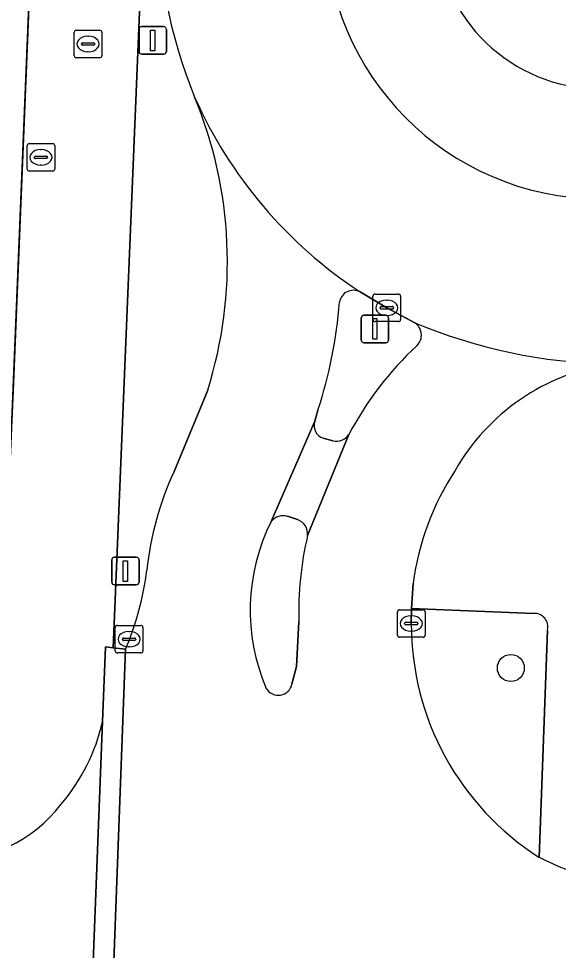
# Model space of a CAD drawing. Extents: x 160888 to 161385, y 386490 to 386908.
# Drawn here: x 161265.41 to 161284.97, y 386672.18 to 386705.95 of the extents above; entities that cross this region are included whole.
import ezdxf

# ---------------------------------------------------------------- set-up
doc = ezdxf.new("R2010")
doc.units = 0
for name, color, linetype in [('IMGEO_Boom', 7, 'Continuous'), ('IMGEO_Brandkraan', 7, 'Continuous'), ('IMGEO_Groenvoorziening', 7, 'Continuous'), ('IMGEO_Kolk', 7, 'Continuous'), ('IMGEO_Lichtmast', 7, 'Continuous'), ('IMGEO_Pand_overbouw', 7, 'Continuous'), ('IMGEO_Rijbaan_lokaal_gesloten', 7, 'Continuous'), ('IMGEO_Rioolput', 7, 'Continuous'), ('IMGEO_Verkeerseiland_open', 7, 'Continuous'), ('IMGEO_Voetgangersgebied_open', 7, 'Continuous'), ('IMGEO_Voetpad_open', 7, 'Continuous')]:
    doc.layers.add(name, color=color, linetype=linetype)

msp = doc.modelspace()

# ---------------------------------------------------------------- linework, layer by layer
at = {"layer": 'IMGEO_Boom'}
msp.add_circle((161283.244, 386682.412), 0.489, dxfattribs=at)
at = {"layer": 'IMGEO_Brandkraan'}
for p, q in [((161265.714, 386700.493), (161265.714, 386701.345)), ((161265.789, 386701.419), (161266.641, 386701.419)), ((161266.202, 386701.199), (161266.227, 386701.199)), ((161266.715, 386701.345), (161266.715, 386700.493)), ((161265.973, 386700.913), (161265.973, 386700.925)), ((161266.411, 386700.876), (161266.013, 386700.876)), ((161266.016, 386700.962), (161266.414, 386700.962)), ((161266.457, 386700.925), (161266.457, 386700.913)), ((161266.225, 386700.639), (161266.2, 386700.639)), ((161266.641, 386700.419), (161265.789, 386700.419))]:
    msp.add_line(p, q, dxfattribs=at)
for points in [[(161265.714, 386700.493), (161265.714, 386701.345)], [(161265.789, 386701.419), (161266.641, 386701.419)], [(161266.715, 386701.345), (161266.715, 386700.493)], [(161266.641, 386700.419), (161265.789, 386700.419)]]:
    msp.add_lwpolyline(points, dxfattribs=at)
for centre, radius, start, end in [((161265.791, 386701.343), 0.0765, 91.552, 178.448), ((161265.791, 386701.343), 0.0765, 91.552, 178.448), ((161266.639, 386701.343), 0.0765, 1.552, 88.448), ((161266.639, 386701.343), 0.0765, 1.552, 88.448), ((161266.013, 386700.922), 0.0403, 85.8775, 175.7526), ((161266.01, 386700.912), 0.0366, 178.938, 274.7102), ((161266.414, 386700.919), 0.043, 264.8664, 352.4533), ((161266.418, 386700.924), 0.0386, 1.7309, 96.639), ((161265.791, 386700.495), 0.0765, 181.552, 268.448), ((161265.791, 386700.495), 0.0765, 181.552, 268.448), ((161266.639, 386700.495), 0.0765, 271.552, 358.448), ((161266.639, 386700.495), 0.0765, 271.552, 358.448)]:
    msp.add_arc(centre, radius, start, end, dxfattribs=at)
for centre, major_axis, ratio, start_param, end_param in [((161266.201, 386700.919), (-0.387, 0.002), 0.722429, 4.712389, 7.853982), ((161266.226, 386700.919), (-0.39, 0.002), 0.717154, 1.570796, 4.712389)]:
    msp.add_ellipse(centre, major_axis=major_axis, ratio=ratio, start_param=start_param, end_param=end_param, dxfattribs=at)
at = {"layer": 'IMGEO_Groenvoorziening'}
for points in [[(161284.071, 386684.39), (161279.645, 386684.563), (161279.636, 386684.025)], [(161284.275, 386675.55), (161284.575, 386683.789)]]:
    msp.add_lwpolyline(points, dxfattribs=at)
for centre, radius, start, end in [((161286.506, 386709.393), 5.999, 182.7402, 356.3606), ((161284.094, 386683.898), 0.493, 347.2392, 92.7274), ((161289.654, 386684.001), 10.018, 179.8652, 237.5251)]:
    msp.add_arc(centre, radius, start, end, dxfattribs=at)
at = {"layer": 'IMGEO_Kolk'}
for p, q in [((161278.247, 386695.039), (161278.247, 386695.891)), ((161278.322, 386695.965), (161279.174, 386695.965)), ((161278.735, 386695.745), (161278.76, 386695.745)), ((161279.248, 386695.891), (161279.248, 386695.039)), ((161278.506, 386695.459), (161278.506, 386695.471)), ((161278.944, 386695.422), (161278.546, 386695.422)), ((161278.549, 386695.508), (161278.947, 386695.508)), ((161278.99, 386695.471), (161278.99, 386695.459)), ((161278.758, 386695.185), (161278.733, 386695.185)), ((161279.174, 386694.965), (161278.322, 386694.965)), ((161279.136, 386683.599), (161279.136, 386684.451)), ((161279.211, 386684.525), (161280.063, 386684.525)), ((161279.624, 386684.305), (161279.649, 386684.305)), ((161280.137, 386684.451), (161280.137, 386683.599)), ((161268.908, 386683.03), (161268.908, 386683.882)), ((161268.983, 386683.956), (161269.835, 386683.956)), ((161269.909, 386683.882), (161269.909, 386683.03)), ((161279.395, 386684.019), (161279.395, 386684.031)), ((161279.833, 386683.982), (161279.435, 386683.982)), ((161279.438, 386684.068), (161279.836, 386684.068)), ((161279.879, 386684.031), (161279.879, 386684.019)), ((161269.396, 386683.736), (161269.421, 386683.736)), ((161279.647, 386683.745), (161279.622, 386683.745)), ((161269.167, 386683.45), (161269.167, 386683.462)), ((161269.605, 386683.413), (161269.207, 386683.413)), ((161269.21, 386683.499), (161269.608, 386683.499)), ((161269.651, 386683.462), (161269.651, 386683.45)), ((161280.063, 386683.525), (161279.211, 386683.525)), ((161269.835, 386682.956), (161268.983, 386682.956)), ((161269.419, 386683.176), (161269.394, 386683.176))]:
    msp.add_line(p, q, dxfattribs=at)
for points in [[(161278.247, 386695.039), (161278.247, 386695.891)], [(161278.322, 386695.965), (161279.174, 386695.965)], [(161279.248, 386695.891), (161279.248, 386695.039)], [(161279.174, 386694.965), (161278.322, 386694.965)], [(161279.136, 386683.599), (161279.136, 386684.451)], [(161279.211, 386684.525), (161280.063, 386684.525)], [(161280.137, 386684.451), (161280.137, 386683.599)], [(161268.908, 386683.03), (161268.908, 386683.882)], [(161268.983, 386683.956), (161269.835, 386683.956)], [(161269.909, 386683.882), (161269.909, 386683.03)], [(161280.063, 386683.525), (161279.211, 386683.525)], [(161269.835, 386682.956), (161268.983, 386682.956)]]:
    msp.add_lwpolyline(points, dxfattribs=at)
for centre, radius, start, end in [((161278.324, 386695.889), 0.0765, 91.552, 178.448), ((161278.324, 386695.889), 0.0765, 91.552, 178.448), ((161279.172, 386695.889), 0.0765, 1.552, 88.448), ((161279.172, 386695.889), 0.0765, 1.552, 88.448), ((161278.546, 386695.468), 0.0403, 85.8775, 175.7526), ((161278.543, 386695.458), 0.0366, 178.938, 274.7102), ((161278.947, 386695.465), 0.043, 264.8664, 352.4533), ((161278.951, 386695.47), 0.0386, 1.7309, 96.639), ((161278.324, 386695.041), 0.0765, 181.552, 268.448), ((161278.324, 386695.041), 0.0765, 181.552, 268.448), ((161279.172, 386695.041), 0.0765, 271.552, 358.448), ((161279.172, 386695.041), 0.0765, 271.552, 358.448), ((161279.213, 386684.449), 0.0765, 91.552, 178.448), ((161279.213, 386684.449), 0.0765, 91.552, 178.448), ((161280.061, 386684.449), 0.0765, 1.552, 88.448), ((161280.061, 386684.449), 0.0765, 1.552, 88.448), ((161268.985, 386683.88), 0.0765, 91.552, 178.448), ((161268.985, 386683.88), 0.0765, 91.552, 178.448), ((161269.833, 386683.88), 0.0765, 1.552, 88.448), ((161269.833, 386683.88), 0.0765, 1.552, 88.448), ((161279.435, 386684.028), 0.0403, 85.8775, 175.7526), ((161279.432, 386684.018), 0.0366, 178.938, 274.7102), ((161279.836, 386684.025), 0.043, 264.8664, 352.4533), ((161279.84, 386684.03), 0.0386, 1.7309, 96.639), ((161279.213, 386683.601), 0.0765, 181.552, 268.448), ((161279.213, 386683.601), 0.0765, 181.552, 268.448), ((161280.061, 386683.601), 0.0765, 271.552, 358.448), ((161280.061, 386683.601), 0.0765, 271.552, 358.448), ((161269.207, 386683.459), 0.0403, 85.8775, 175.7526), ((161269.204, 386683.449), 0.0366, 178.938, 274.7102), ((161269.608, 386683.456), 0.043, 264.8664, 352.4533), ((161269.612, 386683.461), 0.0386, 1.7309, 96.639), ((161268.985, 386683.032), 0.0765, 181.552, 268.448), ((161268.985, 386683.032), 0.0765, 181.552, 268.448), ((161269.833, 386683.032), 0.0765, 271.552, 358.448), ((161269.833, 386683.032), 0.0765, 271.552, 358.448)]:
    msp.add_arc(centre, radius, start, end, dxfattribs=at)
for centre, major_axis, ratio, start_param, end_param in [((161278.734, 386695.465), (-0.387, 0.002), 0.722429, 4.712389, 7.853982), ((161278.759, 386695.465), (-0.39, 0.002), 0.717154, 1.570796, 4.712389), ((161279.623, 386684.025), (-0.387, 0.002), 0.722429, 4.712389, 7.853982), ((161279.648, 386684.025), (-0.39, 0.002), 0.717154, 1.570796, 4.712389), ((161269.395, 386683.456), (-0.387, 0.002), 0.722429, 4.712389, 7.853982), ((161269.42, 386683.456), (-0.39, 0.002), 0.717154, 1.570796, 4.712389)]:
    msp.add_ellipse(centre, major_axis=major_axis, ratio=ratio, start_param=start_param, end_param=end_param, dxfattribs=at)
at = {"layer": 'IMGEO_Lichtmast'}
for p, q in [((161269.77, 386704.757), (161269.77, 386705.557)), ((161269.77, 386705.557), (161269.77, 386704.757)), ((161269.87, 386705.657), (161270.66, 386705.657)), ((161270.66, 386705.657), (161269.87, 386705.657)), ((161270.76, 386705.557), (161270.76, 386704.757)), ((161270.76, 386704.757), (161270.76, 386705.557)), ((161270.66, 386704.657), (161269.87, 386704.657)), ((161269.87, 386704.657), (161270.66, 386704.657)), ((161277.821, 386694.298), (161277.821, 386695.098)), ((161277.821, 386695.098), (161277.821, 386694.298)), ((161277.921, 386695.198), (161278.711, 386695.198)), ((161278.711, 386695.198), (161277.921, 386695.198)), ((161278.811, 386695.098), (161278.811, 386694.298)), ((161278.811, 386694.298), (161278.811, 386695.098)), ((161278.711, 386694.198), (161277.921, 386694.198)), ((161277.921, 386694.198), (161278.711, 386694.198)), ((161268.778, 386685.526), (161268.778, 386686.326)), ((161268.778, 386686.326), (161268.778, 386685.526)), ((161268.878, 386686.426), (161269.668, 386686.426)), ((161269.668, 386686.426), (161268.878, 386686.426)), ((161269.768, 386686.326), (161269.768, 386685.526)), ((161269.768, 386685.526), (161269.768, 386686.326)), ((161269.668, 386685.426), (161268.878, 386685.426)), ((161268.878, 386685.426), (161269.668, 386685.426))]:
    msp.add_line(p, q, dxfattribs=at)
for points in [[(161270.19, 386705.532), (161270.34, 386705.532), (161270.34, 386704.782), (161270.19, 386704.782), (161270.19, 386705.532)], [(161278.241, 386695.073), (161278.391, 386695.073), (161278.391, 386694.323), (161278.241, 386694.323), (161278.241, 386695.073)], [(161269.198, 386686.301), (161269.348, 386686.301), (161269.348, 386685.551), (161269.198, 386685.551), (161269.198, 386686.301)]]:
    msp.add_lwpolyline(points, dxfattribs=at)
for centre, start, end in [((161269.87, 386705.557), 90, 180), ((161269.87, 386705.557), 90, 180), ((161270.66, 386705.557), 0, 90), ((161270.66, 386705.557), 360, 90), ((161269.87, 386704.757), 180, 270), ((161269.87, 386704.757), 180, 270), ((161270.66, 386704.757), 270, 0), ((161270.66, 386704.757), 270, 0), ((161277.921, 386695.098), 90, 180), ((161277.921, 386695.098), 90, 180), ((161278.711, 386695.098), 0, 90), ((161278.711, 386695.098), 360, 90), ((161277.921, 386694.298), 180, 270), ((161277.921, 386694.298), 180, 270), ((161278.711, 386694.298), 270, 0), ((161278.711, 386694.298), 270, 0), ((161268.878, 386686.326), 90, 180), ((161268.878, 386686.326), 90, 180), ((161269.668, 386686.326), 0, 90), ((161269.668, 386686.326), 360, 90), ((161268.878, 386685.526), 180, 270), ((161268.878, 386685.526), 180, 270), ((161269.668, 386685.526), 270, 0), ((161269.668, 386685.526), 270, 0)]:
    msp.add_arc(centre, 0.1, start, end, dxfattribs=at)
at = {"layer": 'IMGEO_Pand_overbouw'}
msp.add_lwpolyline([(161267.088, 386738.621), (161245.413, 386739.487), (161243.237, 386686.658), (161264.93, 386685.782)], close=True, dxfattribs=at)
at = {"layer": 'IMGEO_Rijbaan_lokaal_gesloten'}
for points in [[(161277.778, 386696.045), (161278.749, 386695.466), (161279.764, 386694.921)], [(161272.257, 386692.482), (161271.041, 386689.537)], [(161274.558, 386687.726), (161276.141, 386691.358), (161276.252, 386691.756)], [(161277.377, 386690.874), (161275.877, 386687.215)], [(161279.636, 386684.025), (161279.645, 386684.563), (161279.707, 386685.48)], [(161275.565, 386684.086), (161275.481, 386682.47), (161275.312, 386681.832)], [(161269.282, 386683.091), (161268.764, 386669.193), (161276.234, 386668.92), (161287.952, 386668.463), (161288.291, 386674.456)]]:
    msp.add_lwpolyline(points, dxfattribs=at)
for centre, radius, start, end in [((161287.677, 386709.663), 17.195, 178.3418, 202.4506), ((161286.513, 386709.406), 9.993, 177.5602, 355.8648), ((161286.78, 386709.768), 16.412, 203.9822, 236.7355), ((161286.78, 386709.768), 16.412, 203.9822, 236.7355), ((161257.441, 386697.141), 15.531, 342.5431, 22.5489), ((161277.544, 386695.578), 0.522, 63.4288, 169.6399), ((161260.376, 386696.95), 16.704, 341.8849, 355.6134), ((161287.221, 386712.775), 19.348, 247.3306, 268.8684), ((161287.221, 386712.775), 19.348, 247.3306, 268.8684), ((161279.464, 386694.475), 0.538, 315.5777, 56.0778), ((161287.929, 386685.345), 11.913, 132.7158, 152.3482), ((161288.026, 386685.691), 7.829, 98.7237, 150.2942), ((161281.111, 386684.834), 11.114, 154.9678, 174.1971), ((161289.346, 386684.228), 9.72, 146.6575, 172.6023), ((161280.97, 386684.511), 7.173, 153.3666, 203.3024), ((161287.549, 386684.471), 11.99, 166.7707, 181.8407), ((161258.863, 386687.434), 11.288, 337.3719, 352.4868), ((161289.654, 386684.001), 10.018, 179.8652, 237.5251), ((161274.817, 386681.928), 0.504, 210.3812, 349.0227), ((161288.853, 386684.438), 9.997, 242.7466, 266.777)]:
    msp.add_arc(centre, radius, start, end, dxfattribs=at)
at = {"layer": 'IMGEO_Rioolput'}
for p, q in [((161267.495, 386705.527), (161268.347, 386705.527)), ((161267.42, 386704.601), (161267.42, 386705.453)), ((161267.908, 386705.307), (161267.933, 386705.307)), ((161268.421, 386705.453), (161268.421, 386704.601)), ((161267.679, 386705.021), (161267.679, 386705.033)), ((161268.117, 386704.984), (161267.719, 386704.984)), ((161267.722, 386705.07), (161268.12, 386705.07)), ((161268.163, 386705.033), (161268.163, 386705.021)), ((161268.347, 386704.527), (161267.495, 386704.527)), ((161267.931, 386704.747), (161267.906, 386704.747))]:
    msp.add_line(p, q, dxfattribs=at)
for points in [[(161267.495, 386705.527), (161268.347, 386705.527)], [(161267.42, 386704.601), (161267.42, 386705.453)], [(161268.421, 386705.453), (161268.421, 386704.601)], [(161268.347, 386704.527), (161267.495, 386704.527)]]:
    msp.add_lwpolyline(points, dxfattribs=at)
for centre, radius, start, end in [((161267.497, 386705.451), 0.0765, 91.552, 178.448), ((161267.497, 386705.451), 0.0765, 91.552, 178.448), ((161268.345, 386705.451), 0.0765, 1.552, 88.448), ((161268.345, 386705.451), 0.0765, 1.552, 88.448), ((161267.719, 386705.03), 0.0403, 85.8775, 175.7526), ((161267.716, 386705.02), 0.0366, 178.938, 274.7102), ((161268.12, 386705.027), 0.043, 264.8664, 352.4533), ((161268.124, 386705.032), 0.0386, 1.7309, 96.639), ((161267.497, 386704.603), 0.0765, 181.552, 268.448), ((161267.497, 386704.603), 0.0765, 181.552, 268.448), ((161268.345, 386704.603), 0.0765, 271.552, 358.448), ((161268.345, 386704.603), 0.0765, 271.552, 358.448)]:
    msp.add_arc(centre, radius, start, end, dxfattribs=at)
for centre, major_axis, ratio, start_param, end_param in [((161267.907, 386705.027), (-0.387, 0.002), 0.722429, 4.712389, 7.853982), ((161267.932, 386705.027), (-0.39, 0.002), 0.717154, 1.570796, 4.712389)]:
    msp.add_ellipse(centre, major_axis=major_axis, ratio=ratio, start_param=start_param, end_param=end_param, dxfattribs=at)
at = {"layer": 'IMGEO_Verkeerseiland_open'}
for points in [[(161279.764, 386694.921), (161278.749, 386695.466), (161277.778, 386696.045)], [(161276.252, 386691.756), (161276.141, 386691.358)], [(161276.445, 386690.745), (161276.798, 386690.647)], [(161275.517, 386687.789), (161275.148, 386687.909)], [(161275.312, 386681.832), (161275.481, 386682.47), (161275.565, 386684.086)]]:
    msp.add_lwpolyline(points, dxfattribs=at)
for centre, radius, start, end in [((161286.513, 386709.406), 9.993, 177.5602, 355.8648), ((161286.506, 386709.393), 5.999, 182.7402, 356.3606), ((161277.544, 386695.578), 0.522, 63.4288, 169.6399), ((161260.376, 386696.95), 16.704, 341.8849, 355.6134), ((161279.464, 386694.475), 0.538, 315.5777, 56.0778), ((161287.929, 386685.345), 11.913, 132.7158, 152.3482), ((161276.576, 386691.192), 0.466, 159.1427, 253.613), ((161276.922, 386691.183), 0.55, 256.999, 325.8168), ((161280.97, 386684.511), 7.173, 153.3666, 203.3024), ((161274.996, 386687.357), 0.572, 74.5679, 139.8967), ((161275.332, 386687.273), 0.548, 353.9132, 70.2768), ((161287.549, 386684.471), 11.99, 166.7707, 181.8407), ((161274.817, 386681.928), 0.504, 210.3812, 349.0227)]:
    msp.add_arc(centre, radius, start, end, dxfattribs=at)
at = {"layer": 'IMGEO_Voetgangersgebied_open'}
msp.add_lwpolyline([(161268.446, 386680.472), (161268.551, 386683.179), (161268.831, 386683.148), (161271.405, 386745.286)], dxfattribs=at)
msp.add_lwpolyline([(161245.413, 386739.487), (161267.088, 386738.621), (161266.611, 386726.928), (161266.606, 386726.811), (161266.487, 386723.909), (161266.483, 386723.792), (161265.214, 386692.746), (161265.091, 386689.722), (161264.93, 386685.782), (161243.237, 386686.658)], close=True, dxfattribs=at)
for centre, radius, start, end in [((161261.638, 386682.01), 6.98, 319.4329, 347.2691), ((161262.875, 386680.555), 5.102, 267.6711, 322.8112)]:
    msp.add_arc(centre, radius, start, end, dxfattribs=at)
at = {"layer": 'IMGEO_Voetpad_open'}
for points in [[(161271.321, 386730.8), (161271.734, 386745.267), (161271.405, 386745.286), (161268.831, 386683.148), (161269.282, 386683.091)], [(161271.041, 386689.537), (161272.257, 386692.482)], [(161276.141, 386691.358), (161274.558, 386687.726)], [(161275.877, 386687.215), (161277.377, 386690.874)], [(161276.798, 386690.647), (161276.445, 386690.745)], [(161275.148, 386687.909), (161275.517, 386687.789)], [(161279.707, 386685.48), (161279.645, 386684.563), (161284.071, 386684.39)], [(161284.575, 386683.789), (161284.275, 386675.55)], [(161266.696, 386637.988), (161266.942, 386643.837), (161267.375, 386653.783), (161267.616, 386659.649), (161268.012, 386669.261), (161268.446, 386680.472)]]:
    msp.add_lwpolyline(points, dxfattribs=at)
for points in [[(161266.606, 386726.811), (161266.611, 386726.928), (161267.088, 386738.621), (161245.413, 386739.487), (161243.237, 386686.658), (161264.93, 386685.782), (161265.091, 386689.722), (161265.214, 386692.746), (161266.483, 386723.792), (161266.487, 386723.909)], [(161269.282, 386683.091), (161268.831, 386683.148), (161268.551, 386683.179), (161268.446, 386680.472), (161268.012, 386669.261), (161268.764, 386669.193)]]:
    msp.add_lwpolyline(points, close=True, dxfattribs=at)
for centre, radius, start, end in [((161287.677, 386709.663), 17.195, 178.3418, 202.4506), ((161257.441, 386697.141), 15.531, 342.5431, 22.5489), ((161288.026, 386685.691), 7.829, 98.7237, 150.2942), ((161276.576, 386691.192), 0.466, 159.1427, 253.613), ((161276.922, 386691.183), 0.55, 256.999, 325.8168), ((161281.111, 386684.834), 11.114, 154.9678, 174.1971), ((161289.346, 386684.228), 9.72, 146.6575, 172.6023), ((161274.996, 386687.357), 0.572, 74.5679, 139.8967), ((161275.332, 386687.273), 0.548, 353.9132, 70.2768), ((161258.863, 386687.434), 11.288, 337.3719, 352.4868), ((161284.094, 386683.898), 0.493, 347.2392, 92.7274), ((161261.638, 386682.01), 6.98, 319.4329, 347.2691), ((161262.875, 386680.555), 5.102, 267.6711, 322.8112), ((161288.853, 386684.438), 9.997, 242.7466, 266.777)]:
    msp.add_arc(centre, radius, start, end, dxfattribs=at)

doc.saveas('drawing.dxf')
